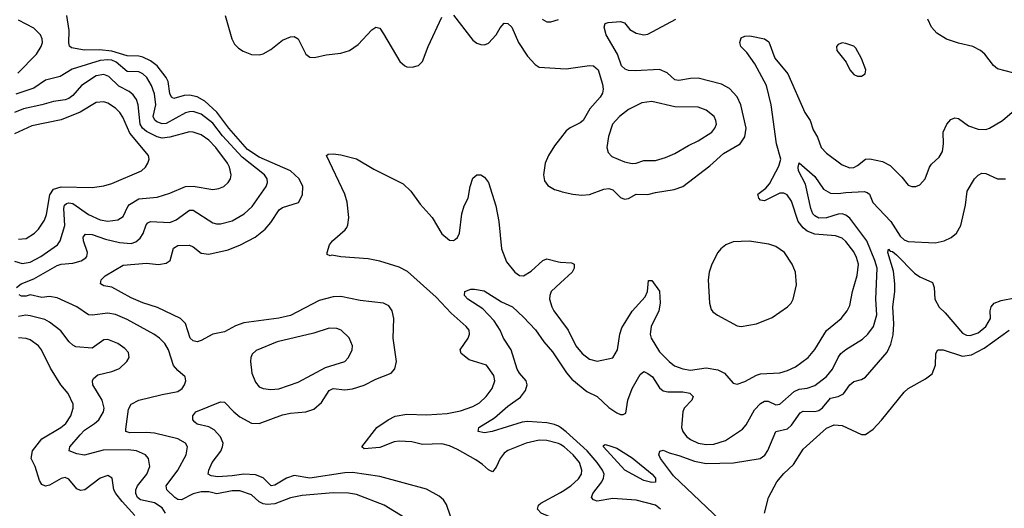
# Model space of a CAD drawing. Header units: inches. Extents: x 1834610 to 2027685, y 642842 to 774116.
# Tile 373 of 632: x 1967216 to 1972285, y 703195 to 705708. Entities that reach past the tile are written whole.
import ezdxf

# ---------------------------------------------------------------- set-up
doc = ezdxf.new("R2010")
doc.units = ezdxf.units.IN
doc.header["$MEASUREMENT"] = 0
doc.layers.add('B9760', color=7, linetype='Continuous')
doc.layers.add('B9770', color=7, linetype='Continuous')

msp = doc.modelspace()

# ---------------------------------------------------------------- linework, layer by layer
at = {"layer": 'B9760', "color": 5}
for points, elevation in [([(1967207.1, 705432.9), (1967302.5, 705530), (1967327.8, 705570), (1967333.3, 705590), (1967332, 705610), (1967324.3, 705630), (1967290, 705665.2), (1967210, 705705.6)], 340), ([(1969433.8, 703153.8), (1969413.9, 703213.9), (1969398, 703238), (1969376.4, 703256.5), (1969310, 703293.6), (1969070, 703358.2), (1968930, 703377.9), (1968890, 703376.1), (1968710, 703350.3), (1968630, 703362.6), (1968590, 703349.4), (1968530, 703312.8), (1968510.6, 703310.6), (1968470, 703351.2), (1968430, 703366.6), (1968370, 703370.9), (1968310, 703361), (1968236.5, 703356.5), (1968202, 703362), (1968186.3, 703370), (1968189.8, 703390), (1968207.6, 703430), (1968251.2, 703488.8), (1968261.1, 703510), (1968264, 703530), (1968250, 703562.2), (1968217.7, 703597.7), (1968190, 703613.3), (1968130, 703627.5), (1968117.4, 703637.4), (1968107.8, 703650), (1968107, 703670), (1968122.6, 703690), (1968250, 703742.2), (1968270, 703740.8), (1968319.3, 703690), (1968350, 703665.1), (1968410, 703632.6), (1968450, 703630.7), (1968570, 703675.1), (1968610, 703684), (1968690, 703690.8), (1968730, 703703.8), (1968770, 703738.2), (1968810, 703799.8), (1968829.5, 703810.5), (1968890, 703804), (1968930, 703808.4), (1968990, 703827.8), (1969050, 703859.2), (1969129.6, 703890), (1969148.1, 703911.9), (1969155.8, 703950), (1969139.1, 704070), (1969142, 704170), (1969134.7, 704210), (1969116.8, 704236.8), (1969089, 704249), (1968970, 704263.2), (1968870, 704283.4), (1968830, 704281.9), (1968757.4, 704262.6), (1968610, 704186.7), (1968550, 704171.8), (1968370, 704148.2), (1968327.1, 704132.9), (1968270, 704101.6), (1968210, 704090.6), (1968150, 704057.8), (1968130, 704051.6), (1968110, 704055.8), (1968094.2, 704070), (1968070, 704145.1), (1968044.7, 704170), (1967926.6, 704226.6), (1967850, 704250.9), (1967790, 704277.1), (1967690, 704332.1), (1967650, 704339.7), (1967632, 704350), (1967636.4, 704370), (1967656, 704390), (1967750, 704445.8), (1967870, 704455.1), (1967930.9, 704449.1), (1967970, 704456), (1967990.7, 704470), (1968007.8, 704532.2), (1968030, 704545.6), (1968090, 704548.3), (1968110, 704539), (1968150, 704507.6), (1968190, 704502.4), (1968290, 704524.7), (1968353.1, 704550), (1968428.8, 704590), (1968479.4, 704630), (1968510, 704665.2), (1968551.8, 704730), (1968570, 704742.1), (1968651.7, 704768.3), (1968673, 704807), (1968674.4, 704850), (1968655.4, 704890), (1968610.6, 704930), (1968450, 705001.1), (1968390, 705040.2), (1968293.4, 705150), (1968231.7, 705231.6), (1968170, 705288.9), (1968130, 705311.4), (1968090, 705320.3), (1968062.6, 705317.4), (1968010, 705302.7), (1967998, 705310), (1967988.8, 705328.8), (1967981.2, 705390), (1967970.2, 705410.2), (1967923.4, 705470), (1967890, 705496.3), (1967850, 705516), (1967830, 705520.6), (1967770, 705522.5), (1967690, 705546.1), (1967627.8, 705552.2), (1967550.5, 705550.5), (1967483.1, 705563.1), (1967472.5, 705572.5), (1967468.9, 705588.9), (1967471.8, 705651.8), (1967459.6, 705730)], 320), ([(1968275, 705730), (1968309.4, 705609.4), (1968322.9, 705582.9), (1968342.3, 705562.3), (1968366.6, 705546.6), (1968410, 705529.2), (1968450, 705526.5), (1968470, 705532.9), (1968510, 705554.7), (1968570, 705602.9), (1968610, 705619.7), (1968630, 705620.7), (1968650.2, 705610), (1968690, 705530.6), (1968710, 705514.9), (1968733.8, 705513.8), (1968793.4, 705526.6), (1968870, 705535.1), (1968914, 705550), (1968959.2, 705580.8), (1969030, 705656.2), (1969050, 705670.2), (1969070, 705664.6), (1969090, 705636), (1969173, 705493), (1969198.8, 705470), (1969210, 705464.9), (1969236.6, 705463.4), (1969270, 705472.4), (1969290, 705493), (1969318.8, 705570), (1969390, 705720.3)], 320), ([(1969450, 705731.6), (1969550, 705602.7), (1969570, 705586.7), (1969590, 705579.6), (1969610, 705579.1), (1969630, 705586.9), (1969669.8, 705630), (1969690, 705666.7), (1969709.8, 705690.2), (1969730, 705688.9), (1969750, 705670.3), (1969784.2, 705590), (1969830, 705521.1), (1969870, 705477.7), (1969890, 705463.2), (1970000, 705456.6)], 320), ([(1969907, 705710), (1969930, 705697.7), (1969950, 705696.1), (1969990, 705708.9)], 340), ([(1967199.7, 704330), (1967224.5, 704350), (1967290, 704375.5), (1967410, 704442.9), (1967430, 704450.6), (1967490, 704455), (1967532.5, 704467.5), (1967556.6, 704483.4), (1967562.5, 704490), (1967565, 704510), (1967544.7, 704570), (1967543.4, 704590), (1967555.5, 704604.5), (1967590, 704602.5), (1967658.1, 704578.1), (1967730, 704561.8), (1967790, 704557.1), (1967814.2, 704565.8), (1967836.2, 704583.8), (1967851.7, 704608.3), (1967867.4, 704652.6), (1967876.5, 704663.5), (1967890, 704670.1), (1967990, 704664.1), (1968021.2, 704678.8), (1968090, 704727.5), (1968110, 704727.6), (1968210, 704663.8), (1968230, 704657.4), (1968250, 704657.8), (1968310, 704673.5), (1968371.4, 704708.6), (1968413.2, 704746.8), (1968485, 704850), (1968491.8, 704870), (1968489.8, 704890), (1968476.1, 704910), (1968361.6, 705001.6), (1968261.3, 705110), (1968210, 705176), (1968150, 705221.4), (1968110, 705235.8), (1968090, 705234.8), (1968070, 705228.2), (1967970, 705174.2), (1967950, 705172), (1967922.2, 705182.2), (1967911.4, 705191.4), (1967904.3, 705210), (1967916.8, 705270), (1967910, 705326), (1967894.5, 705370), (1967870.4, 705410), (1967850.2, 705430.2), (1967830, 705440.4), (1967770, 705441.2), (1967713, 705490), (1967690, 705498.9), (1967670, 705501.9), (1967630, 705498.6), (1967485.8, 705454.2), (1967424.1, 705415.9), (1967350, 705396.3), (1967290, 705355.2), (1967195.9, 705324)], 340), ([(1967190, 704465.5), (1967230, 704453.7), (1967270, 704460.8), (1967326, 704490), (1967410.3, 704549.7), (1967424.3, 704570), (1967449.2, 704650), (1967443.3, 704736.7), (1967446.3, 704753.7), (1967457.4, 704762.6), (1967470, 704765.9), (1967490, 704762.4), (1967570, 704705.1), (1967630, 704679), (1967670, 704671.9), (1967722.2, 704677.8), (1967750, 704694.7), (1967772.9, 704747.1), (1967781.9, 704758.1), (1967830, 704785.8), (1967924.3, 704795.7), (1967990, 704815.8), (1968070, 704849.5), (1968110, 704850.8), (1968210, 704833.7), (1968240.9, 704839.1), (1968267.3, 704850), (1968290, 704870.4), (1968300.9, 704890), (1968304.8, 704910), (1968296.5, 704950), (1968286.8, 704970), (1968227, 705050), (1968190, 705088.4), (1968150, 705116.5), (1968110, 705129.3), (1968090, 705131), (1967990, 705104.2), (1967950, 705098.7), (1967924.6, 705104.6), (1967870, 705133.5), (1967848.7, 705150), (1967836.9, 705170), (1967826.9, 705270), (1967817.1, 705297.1), (1967801.4, 705321.4), (1967779.2, 705339.2), (1967726.5, 705366.5), (1967676.1, 705416.1), (1967650, 705426.1), (1967610, 705418.3), (1967534.4, 705370), (1967490, 705318), (1967470, 705302.5), (1967450, 705295.2), (1967390, 705287.6), (1967330, 705269.4), (1967236.9, 705250), (1967190, 705230.3)], 360), ([(1967210, 704578.5), (1967250, 704582.9), (1967293.1, 704610), (1967312.7, 704630), (1967343.9, 704676.1), (1967354.8, 704705.2), (1967372.4, 704807.6), (1967390, 704835.7), (1967430, 704847.6), (1967590, 704844.1), (1967650, 704852.8), (1967690, 704864.5), (1967843.5, 704930), (1967864, 704950), (1967875.8, 704970), (1967883.5, 704990), (1967879.1, 705010), (1967783.6, 705123.6), (1967746.9, 705206.9), (1967732, 705230), (1967710, 705252.1), (1967670, 705278.7), (1967650, 705285.8), (1967610, 705281.8), (1967527.3, 705232.7), (1967430, 705193.4), (1967278.2, 705161.8), (1967190, 705121.3)], 380), ([(1970000, 705098.3), (1969970, 705059.7), (1969938, 705010), (1969922, 704970), (1969913.1, 704910), (1969919, 704879), (1969935.5, 704855.5), (1969970, 704834.3), (1970000, 704825.1)], 320), ([(1970000, 703522.4), (1969990, 703528.5), (1969930, 703543.7), (1969890, 703544.2), (1969824.4, 703530), (1969730, 703491.6), (1969710, 703477.6), (1969690.1, 703449.9), (1969670, 703405.4), (1969650, 703381.7), (1969630, 703391.6), (1969599.6, 703419.6), (1969563.9, 703443.9), (1969470, 703497.5), (1969430, 703516), (1969390, 703525.7), (1969290, 703522.6), (1969235.6, 703535.6), (1969170, 703540.6), (1969144.2, 703535.8), (1969070, 703507.5), (1968990, 703500.5), (1968977.6, 703510), (1969055.6, 703610), (1969113.1, 703650), (1969150, 703668.2), (1969210, 703679.3), (1969310, 703674.7), (1969417.6, 703682.4), (1969485, 703695), (1969550, 703718.1), (1969583.3, 703736.7), (1969618.2, 703770), (1969648.7, 703810), (1969663.1, 703850), (1969656.9, 703876.9), (1969620.5, 703930), (1969530, 703958.7), (1969488.9, 703990), (1969484.1, 704010), (1969526, 704070), (1969531.5, 704090), (1969529.8, 704110), (1969515.8, 704130), (1969438.2, 704198.2), (1969361.1, 704281.1), (1969213.1, 704413.1), (1969170, 704435.4), (1969070, 704466.4), (1969010, 704477.4), (1968870, 704488.9), (1968823, 704497), (1968814, 704494), (1968800.2, 704500.2), (1968799, 704510), (1968811.3, 704550), (1968827.1, 704570), (1968892.5, 704627.5), (1968900.3, 704639.7), (1968906.5, 704653.5), (1968911.5, 704690), (1968901.7, 704770), (1968889.9, 704810), (1968795.3, 705010), (1968803.7, 705016.3), (1968830, 705018), (1968870, 705013), (1968950, 704992.7), (1969039.7, 704939.7), (1969190, 704863.7), (1969230, 704826), (1969278.9, 704759), (1969340.3, 704690), (1969390, 704606.7), (1969430, 704574.4), (1969450, 704572.7), (1969460.5, 704579.5), (1969470, 704587.7), (1969481.1, 704610), (1969492.2, 704710), (1969505, 704750), (1969525.3, 704790), (1969536, 704850), (1969550, 704893.4), (1969570, 704910.6), (1969590, 704910.6), (1969610, 704898.4), (1969630.1, 704870), (1969668.4, 704750), (1969682.8, 704670), (1969696.5, 704530), (1969722.7, 704462.7), (1969765, 704410), (1969790, 704392.8), (1969810, 704391.1), (1969850, 704413.8), (1969910, 704469.3), (1969930, 704478), (1969990, 704461.7), (1970000, 704461)], 280), ([(1970000, 704353.8), (1969952.6, 704310), (1969945.2, 704290), (1969944.1, 704270), (1969955.6, 704230), (1969966.7, 704210), (1970000, 704164.7)], 280), ([(1969252.2, 703112.2), (1969093.6, 703210), (1968950, 703264.7), (1968910, 703271.9), (1968830, 703274.7), (1968670, 703260.2), (1968610, 703248.4), (1968530, 703217.7), (1968490, 703214.8), (1968470, 703218.3), (1968450, 703228.3), (1968410, 703264.2), (1968350, 703283.6), (1968310, 703284.6), (1968231.3, 703268.7), (1968190, 703278.5), (1968150, 703278.9), (1968110, 703269.5), (1968050, 703238.5), (1968030, 703239.9), (1968014.6, 703250), (1967974.8, 703290), (1967970.7, 703310), (1968031.2, 703390), (1968073.2, 703470), (1968079.8, 703510), (1968070.9, 703530), (1968030, 703551.7), (1967910, 703581.3), (1967870, 703585), (1967783.3, 703583.3), (1967762.9, 703590), (1967762.2, 703602.3), (1967775.8, 703704.2), (1967789.9, 703730.1), (1967830, 703750.2), (1967950, 703780.4), (1968030, 703795.2), (1968053.7, 703810), (1968065.4, 703830), (1968071.6, 703850), (1968067.8, 703870), (1968030, 703902.7), (1968008.5, 703928.5), (1967982.2, 704010), (1967962.9, 704042.9), (1967937, 704070), (1967907, 704090), (1967770, 704165.2), (1967710, 704191.2), (1967670, 704198.7), (1967590, 704187.4), (1967570, 704188.9), (1967510.4, 704230.4), (1967410, 704276.9), (1967370, 704283.2), (1967330, 704279.5), (1967270, 704292.1), (1967250, 704285.2), (1967225.6, 704285.6), (1967213, 704293)], 340), ([(1970000, 703609.4), (1969990, 703616.9), (1969970, 703625.7), (1969930, 703634.1), (1969830, 703641.1), (1969803.3, 703636.7), (1969648.7, 703588.7), (1969610, 703582.6), (1969577.2, 703590), (1969580.9, 703610), (1969660, 703660), (1969730, 703719.8), (1969794.6, 703765.4), (1969819.8, 703800.2), (1969828.5, 703830), (1969823.2, 703850), (1969788.8, 703888.8), (1969776.8, 703910), (1969747.1, 704010), (1969706.6, 704070), (1969689.8, 704110), (1969659.6, 704159.6), (1969601.1, 704221.1), (1969522.9, 704270), (1969507, 704290), (1969508, 704310), (1969539, 704321), (1969557.5, 704322.5), (1969607, 704313), (1969696.8, 704256.8), (1969752.9, 704230), (1969810, 704178.2), (1969872.3, 704112.3), (1969914.2, 704050), (1969959.8, 703999.8), (1970000, 703938.2)], 260), ([(1967967.2, 703170), (1967950, 703197.5), (1967910, 703222.7), (1967838.8, 703238.7), (1967823.6, 703250), (1967815.1, 703270), (1967814.9, 703290), (1967823.8, 703310), (1967870.6, 703370), (1967885.8, 703410), (1967879.3, 703450), (1967863.5, 703470), (1967818, 703490), (1967775.6, 703495.6), (1967645.8, 703494.2), (1967550, 703468.4), (1967510, 703474.8), (1967471, 703490), (1967474.4, 703510), (1967527.6, 703572.4), (1967550, 703596.1), (1967601.8, 703630), (1967623.7, 703650), (1967647.7, 703690), (1967651.1, 703710), (1967641.9, 703750), (1967593.6, 703830), (1967590.7, 703850), (1967597, 703863), (1967618.3, 703881.7), (1967690, 703897.6), (1967730, 703914.3), (1967768, 703950), (1967780.7, 703970), (1967775.8, 703995.8), (1967757.3, 704017.3), (1967722.2, 704042.2), (1967670, 704063.5), (1967650, 704060.4), (1967590, 704018), (1967505.8, 704025.8), (1967490, 704033), (1967470.7, 704050), (1967428.2, 704108.2), (1967370, 704152.8), (1967345.3, 704165.3), (1967270, 704185), (1967247.3, 704187.3), (1967210, 704181.3)], 360), ([(1967810, 703157.8), (1967743.2, 703230), (1967711.7, 703270), (1967701.7, 703290), (1967692.8, 703350), (1967670, 703362.6), (1967630, 703348.7), (1967551.8, 703290), (1967530, 703285.6), (1967510, 703295.1), (1967470, 703344.7), (1967450, 703352.6), (1967430, 703347.6), (1967370, 703313.6), (1967350, 703307.7), (1967330, 703316.4), (1967317.7, 703337.7), (1967296, 703410), (1967276, 703450), (1967282, 703490), (1967330, 703552.5), (1967427.8, 703610), (1967453.2, 703630), (1967479.8, 703670), (1967491.7, 703710), (1967491.7, 703730), (1967465.6, 703785.6), (1967429.1, 703829.1), (1967375.3, 703915.3), (1967329.3, 704009.3), (1967313.6, 704030), (1967270, 704060.3), (1967250, 704067.2), (1967210, 704071.2)], 380), ([(1970000, 703129.3), (1969990, 703131), (1969900.4, 703170), (1969882.7, 703190), (1969887.6, 703210), (1969899.7, 703220.3), (1970000, 703275.5)], 280)]:
    msp.add_lwpolyline(points, dxfattribs=dict(at, elevation=elevation))
at = {"layer": 'B9760', "color": 5, "elevation": 340}
msp.add_lwpolyline([(1968810, 704120.9), (1968730, 704094.6), (1968541.6, 704050), (1968433.4, 704006.6), (1968413.2, 703986.8), (1968406.5, 703970), (1968405.3, 703950), (1968411.5, 703890), (1968430, 703843), (1968450, 703819.5), (1968470, 703810.3), (1968510, 703805.5), (1968550, 703809.2), (1968650, 703842.8), (1968790, 703918.3), (1968889.8, 703950.2), (1968909.6, 703970), (1968927.8, 704010), (1968929.6, 704030), (1968912.1, 704072.1), (1968870.8, 704110.8), (1968850, 704119.7)], close=True, dxfattribs=at)
at = {"layer": 'B9770', "color": 5}
for points, elevation in [([(1970000, 704825.1), (1970010, 704822), (1970064.7, 704810), (1970110, 704805.8), (1970150, 704808.6), (1970223.9, 704836.1), (1970250, 704839.1), (1970270, 704832.7), (1970310, 704793.8), (1970330, 704785.4), (1970350, 704788.7), (1970390, 704810.9), (1970450, 704809.4), (1970490, 704819.8), (1970586.3, 704833.6), (1970630, 704850.2), (1970770, 704956.6), (1970840.1, 705019.9), (1970925, 705070), (1970950, 705104.9), (1970956.1, 705150), (1970929.8, 705270.2), (1970910, 705310.8), (1970870, 705354.5), (1970830, 705375.8), (1970710, 705408), (1970670, 705406.2), (1970610, 705394.6), (1970590, 705399.3), (1970550, 705433.8), (1970510, 705452.2), (1970384.7, 705444.7), (1970350, 705446.9), (1970332.7, 705452.7), (1970314.4, 705470), (1970294.3, 705530), (1970236.4, 705630), (1970225.7, 705670), (1970230.9, 705689.1), (1970246.1, 705693.9), (1970310, 705698.2), (1970330, 705691.3), (1970357.9, 705657.9), (1970390, 705639.2), (1970430, 705630.1), (1970450, 705633.8), (1970594.7, 705710)], 320), ([(1972330, 705434.8), (1972250, 705454.8), (1972230, 705472), (1972185.3, 705530), (1972163.1, 705550), (1972122.9, 705570), (1972050, 705587.3), (1971987.9, 705607.9), (1971938, 705638), (1971910, 705669.4), (1971891.6, 705710)], 280), ([(1970000, 704164.7), (1970040.2, 704110), (1970079.3, 704030), (1970112.6, 703990), (1970150, 703961.8), (1970190, 703952.2), (1970270.8, 703969.2), (1970293.6, 704010), (1970305.9, 704090), (1970316.6, 704123.4), (1970370, 704207.7), (1970437.1, 704282.9), (1970448.4, 704310), (1970453.6, 704366.4), (1970470, 704366.4), (1970511.1, 704311.1), (1970513.6, 704250), (1970506.3, 704210), (1970467, 704130), (1970463, 704090), (1970467.5, 704070), (1970510, 703999.2), (1970559.3, 703950), (1970587.9, 703927.9), (1970630, 703912.1), (1970670, 703905.8), (1970750, 703916.4), (1970810, 703907.1), (1970845.4, 703890), (1970890, 703837.6), (1970910, 703833.1), (1970950, 703846.4), (1971010, 703879.4), (1971030, 703885.9), (1971130, 703891.7), (1971170, 703903.2), (1971210, 703921.5), (1971275.4, 703970), (1971310, 704011.4), (1971370, 704109), (1971445.4, 704170), (1971477.2, 704210), (1971490, 704237.3), (1971504.1, 704310), (1971528.3, 704391.7), (1971534.4, 704450), (1971525, 704485), (1971510, 704514.4), (1971470, 704567.1), (1971450, 704584.5), (1971416.4, 704596.5), (1971310, 704604.2), (1971270, 704620.6), (1971250, 704636.4), (1971224.8, 704670), (1971190, 704774.3), (1971167.5, 704807.5), (1971150, 704815.8), (1971130, 704816.2), (1971050, 704776.5), (1971030, 704780.3), (1971021.8, 704790), (1971017.2, 704810), (1971058.2, 704841.8), (1971076.4, 704863.6), (1971124.8, 704955.2), (1971134.2, 704990), (1971113.3, 705070), (1971085.5, 705270), (1971061.5, 705370), (1971000.9, 705480.9), (1970959.3, 705539.3), (1970929.4, 705570), (1970924.5, 705590), (1970930, 705614), (1970950, 705623.8), (1970975.3, 705624.7), (1971050.6, 705610), (1971073.8, 705593.8), (1971103.7, 705510), (1971171.3, 705430), (1971258.9, 705230), (1971285.3, 705190), (1971301, 705141), (1971323.4, 705103.4), (1971343, 705050), (1971370, 705020.7), (1971450, 704961.1), (1971490, 704946.5), (1971510, 704947.9), (1971530, 704958.3), (1971570, 704991.1), (1971592.9, 704992.9), (1971657.8, 704977.8), (1971697.5, 704957.5), (1971757.3, 704897.3), (1971790, 704857.3), (1971810, 704850.7), (1971830, 704850.7), (1971850, 704859.1), (1971878.4, 704890), (1971900.7, 704950), (1971910, 704964), (1971950, 705000.5), (1971966.9, 705030), (1971972.5, 705070), (1971971.1, 705130), (1971990, 705170.5), (1972010, 705194.9), (1972030, 705203.1), (1972050, 705199.5), (1972101.6, 705161.6), (1972150, 705144.5), (1972190, 705143.8), (1972210, 705149.2), (1972275.8, 705190), (1972338, 705242)], 280), ([(1970000, 705456.6), (1970030, 705454.8), (1970150, 705472.9), (1970170, 705470.3), (1970194.4, 705450), (1970216.1, 705376.1), (1970220.2, 705350), (1970216.5, 705330), (1970204.7, 705310), (1970150.8, 705250), (1970116.6, 705190), (1970102.3, 705177.7), (1970050, 705152.4), (1970030, 705136.8), (1970000, 705098.3)], 320), ([(1970000, 703938.2), (1970030.9, 703890.9), (1970058.2, 703858.2), (1970135.7, 703795.7), (1970190, 703769.2), (1970250, 703712.3), (1970290, 703685.8), (1970310, 703677), (1970323.7, 703676.3), (1970336.3, 703683.7), (1970347.2, 703750), (1970368.7, 703811.3), (1970410, 703883.2), (1970430, 703897.6), (1970450, 703888.6), (1970473.7, 703870), (1970510, 703814.6), (1970530, 703798.8), (1970552.8, 703792.8), (1970630, 703794.1), (1970665.9, 703785.9), (1970683.1, 703770), (1970676.9, 703750), (1970637.8, 703710), (1970630.4, 703690.4), (1970623.2, 703610), (1970630.2, 703590), (1970650, 703564.5), (1970670, 703548), (1970710, 703528.9), (1970750, 703522.6), (1970790, 703524.8), (1970850, 703544.1), (1970937.9, 703602.1), (1970955.7, 703624.3), (1970998.5, 703701.5), (1971030, 703733.2), (1971050, 703746.4), (1971070, 703746.4), (1971110, 703727.3), (1971130, 703730.1), (1971204, 703796), (1971230, 703806.6), (1971270, 703812.5), (1971310, 703826.3), (1971370, 703872.5), (1971400.8, 703910), (1971429.3, 703970), (1971443.7, 703990), (1971470, 704011.5), (1971555.2, 704064.8), (1971582.2, 704090), (1971612, 704130), (1971629.3, 704190), (1971623.8, 704270), (1971630.3, 704430), (1971618.8, 704470), (1971577.7, 704570), (1971490, 704686.2), (1971470, 704701.6), (1971450, 704708.4), (1971430, 704707.6), (1971370, 704688.2), (1971330, 704687.8), (1971310, 704698.5), (1971300.2, 704710), (1971290, 704737), (1971261.2, 704861.2), (1971225.6, 704930), (1971223.9, 704950), (1971228.5, 704971.5), (1971310, 704900.7), (1971355.3, 704835.3), (1971390, 704814.9), (1971430, 704813.3), (1971470, 704819.5), (1971563.5, 704823.5), (1971579.7, 704819.7), (1971590.6, 704810.6), (1971607.7, 704767.7), (1971702, 704670), (1971750, 704594.7), (1971770, 704575), (1971790, 704566.8), (1971930, 704559.6), (1971976, 704570), (1972012, 704588), (1972039.5, 704610), (1972061.1, 704650), (1972085.5, 704754.5), (1972095, 704825), (1972132.4, 704890), (1972150, 704908.9), (1972170, 704918.3), (1972190, 704917.4), (1972250, 704888.5), (1972291.2, 704888.8)], 260), ([(1971090, 702879.2), (1970582.1, 703362.1), (1970516.2, 703450), (1970507, 703470), (1970511.5, 703488.5), (1970530, 703493.7), (1970559.8, 703479.8), (1970610, 703466.8), (1970690, 703436.6), (1970750, 703424.9), (1970891.3, 703428.7), (1971029.2, 703450.8), (1971052.4, 703467.6), (1971068, 703492), (1971110, 703588.9), (1971170, 703603.2), (1971190, 703622.6), (1971234.4, 703685.6), (1971250, 703694.7), (1971310, 703692.1), (1971330, 703697.3), (1971350, 703710.8), (1971390, 703760.5), (1971430, 703770.1), (1971456.7, 703783.3), (1971490, 703829), (1971510, 703846.7), (1971550, 703856.9), (1971570, 703868.7), (1971681.8, 703998.2), (1971701.2, 704038.8), (1971713.5, 704086.5), (1971716.2, 704143.8), (1971710.8, 704230), (1971721.6, 704310), (1971722.2, 704350), (1971714.4, 704414.4), (1971686.4, 704510), (1971690, 704527.3), (1971697.4, 704517.4), (1971710, 704515.9), (1971730, 704498.1), (1971823.2, 704403.2), (1971850, 704385.5), (1971915.2, 704355.2), (1971923.9, 704330), (1971926.9, 704270), (1971950, 704229.2), (1971980.3, 704200.3), (1972070, 704094.6), (1972090, 704085), (1972110, 704083.7), (1972150, 704097), (1972190, 704130.2), (1972214.2, 704170), (1972212.5, 704210), (1972217.1, 704230), (1972233.7, 704250), (1972270, 704263.7), (1972410, 704291.3)], 240), ([(1970000, 704461), (1970056.9, 704456.9), (1970071.1, 704451.1), (1970071.1, 704430), (1970060.8, 704410), (1970000, 704353.8)], 280), ([(1971050.9, 703169.1), (1971070.8, 703250), (1971113.5, 703330), (1971150, 703372.9), (1971200.9, 703419.1), (1971250, 703499), (1971370, 703606), (1971410, 703623.6), (1971450, 703620.3), (1971550, 703573.4), (1971570, 703574.6), (1971610, 703602), (1971652.7, 703647.3), (1971770, 703792.6), (1971790, 703810.2), (1971880.2, 703859.8), (1971913.2, 703886.8), (1971931.3, 703930), (1971932.7, 703990), (1971944, 704010), (1971971.3, 704010), (1972070, 703976.8), (1972116.6, 703983.4), (1972181.1, 704018.9), (1972310, 704110.1)], 220), ([(1970515.6, 703190), (1970490, 703211.4), (1970390, 703236.3), (1970270, 703244.2), (1970190, 703230.7), (1970170, 703238.5), (1970160.8, 703250), (1970166.3, 703270), (1970212.6, 703330), (1970222.8, 703350), (1970224.9, 703370), (1970216.9, 703390), (1970190.2, 703430.2), (1970137.3, 703490), (1970030, 703587.2), (1970000, 703609.4)], 260), ([(1970000, 703275.5), (1970010, 703281), (1970053.5, 703310), (1970093.3, 703346.7), (1970108.4, 703370), (1970111.1, 703390), (1970098.3, 703430), (1970065.9, 703470), (1970020.2, 703510), (1970000, 703522.4)], 280)]:
    msp.add_lwpolyline(points, dxfattribs=dict(at, elevation=elevation))
for points, elevation in [([(1971450, 705589.5), (1971430, 705580.9), (1971421.6, 705570), (1971423.8, 705550), (1971470.4, 705490.3), (1971490.5, 705450), (1971510, 705426.7), (1971530, 705417.1), (1971550, 705418), (1971569.2, 705430), (1971572, 705450), (1971550, 705509), (1971521.6, 705561.6), (1971510, 705571.8), (1971470, 705585.6)], 320), ([(1970470, 705286.3), (1970418.9, 705281.1), (1970350, 705246.8), (1970303.6, 705210), (1970269.1, 705170), (1970247.3, 705107.3), (1970239.5, 705050), (1970245.5, 705025.5), (1970264.7, 705004.7), (1970330, 704976.5), (1970370, 704968.3), (1970390, 704970.2), (1970430, 704983.8), (1970490, 704983.5), (1970541.2, 704998.8), (1970590, 705019.2), (1970658.9, 705061.1), (1970710, 705084.9), (1970778.9, 705130), (1970795.1, 705150), (1970803.1, 705170), (1970800.4, 705190), (1970791.1, 705210), (1970750, 705242.3), (1970710, 705257.2), (1970590, 705259.8)], 340), ([(1970971.4, 704568.6), (1970890, 704564.8), (1970852.2, 704550), (1970826.7, 704530), (1970810, 704509.6), (1970779.2, 704450), (1970765.8, 704410), (1970761.3, 704370), (1970767.1, 704250), (1970776.3, 704216.3), (1970784.5, 704204.5), (1970808.6, 704188.6), (1970910, 704133.9), (1970930, 704129.4), (1971010, 704142.6), (1971090, 704175.9), (1971169.8, 704230), (1971187.9, 704250), (1971198.2, 704270), (1971215.3, 704344.7), (1971211.1, 704410), (1971193.3, 704450), (1971153.4, 704510), (1971110, 704541.9), (1971072.9, 704552.9)], 320), ([(1970470, 703327.2), (1970430, 703336.7), (1970331.5, 703390), (1970222.4, 703510), (1970222.4, 703517.6), (1970230, 703522), (1970250, 703518), (1970290, 703503.1), (1970370, 703454.2), (1970472.5, 703370), (1970490.2, 703350), (1970490, 703329.1)], 240)]:
    msp.add_lwpolyline(points, close=True, dxfattribs=dict(at, elevation=elevation))

doc.saveas('drawing.dxf')
